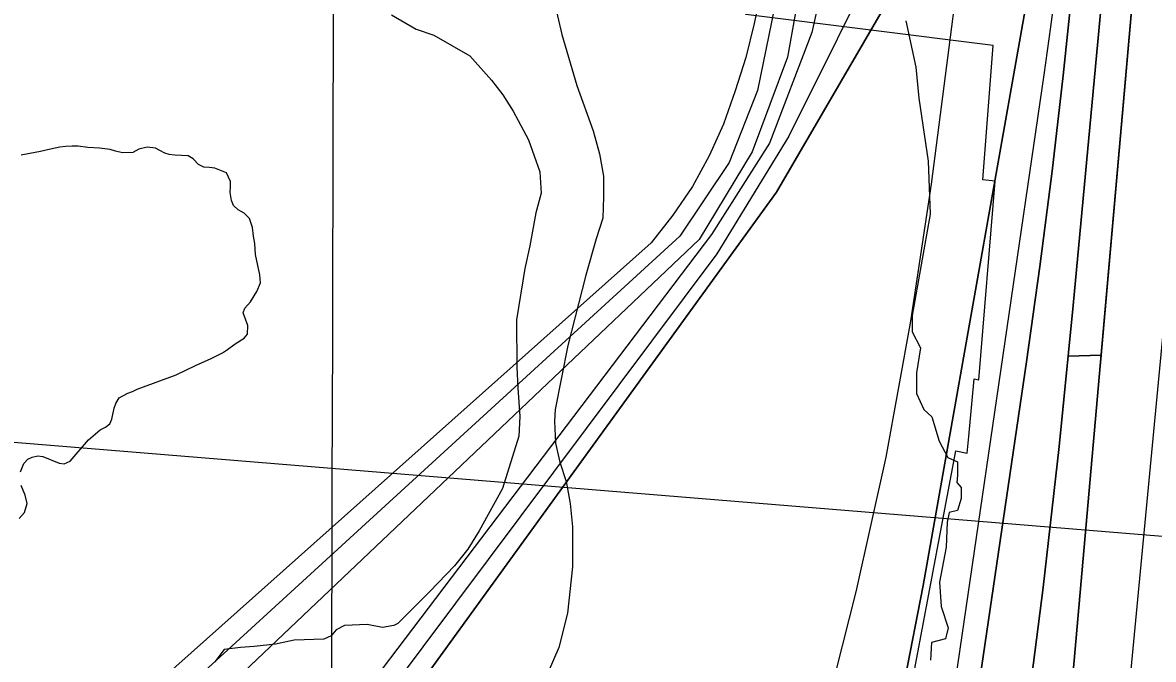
# Model space of a CAD drawing. Extents: x 3161665 to 3199565, y 885729 to 911164.
# Drawn here: x 3176157 to 3176890, y 901233 to 901647 of the extents above; entities that cross this region are included whole.
import ezdxf

# ---------------------------------------------------------------- set-up
doc = ezdxf.new("R2010")
doc.units = 0
for name, color, linetype in [('V-GRID-MAJR', 7, 'Continuous'), ('V-RIVR-EDGE', 7, 'Continuous'), ('V-RIVR-RANG', 7, 'Continuous'), ('V-ROAD-CNTR', 7, 'Continuous'), ('V-RRAP-RVMT', 7, 'Continuous'), ('V-SITE-VEGE', 7, 'Continuous'), ('V-TOPO-DPTH', 7, 'Continuous'), ('V-TOPO-MAJR', 7, 'Continuous'), ('V-TOPO-MINR', 7, 'Continuous'), ('V-TOPO-SHOR', 7, 'Continuous'), ('V-TOPO-WATR', 7, 'Continuous')]:
    doc.layers.add(name, color=color, linetype=linetype)

msp = doc.modelspace()

# ---------------------------------------------------------------- linework, layer by layer
at = {"layer": 'V-GRID-MAJR'}
msp.add_spline([(3176327.96, 891166.6), (3176345.58, 897226.3), (3176363.22, 903289.08), (3176380.86, 909351.9), (3176380.87, 909354.94)], degree=3, dxfattribs=at)
at = {"layer": 'V-RIVR-EDGE'}
for points in [[(3176729.78, 901647.58), (3176736.38, 901617.52), (3176738.24, 901597.49), (3176744.33, 901556.46), (3176745.68, 901522.12), (3176734.07, 901456.34), (3176734.05, 901445.85), (3176739.27, 901435.35), (3176736.84, 901419.14), (3176736.81, 901405.79), (3176741.55, 901395.28), (3176746.79, 901390.5), (3176751.52, 901374.75), (3176757.21, 901364.25), (3176763.4, 901361.37), (3176763.38, 901352.79), (3176762.89, 901348.02), (3176765.75, 901344.68), (3176765.73, 901337.52), (3176763.33, 901329.9), (3176758.08, 901328.48), (3176756.63, 901322.28)], [(3176756.63, 901322.28), (3176756.11, 901306.07), (3176751.77, 901283.19), (3176752.68, 901267.45), (3176757.42, 901253.61), (3176755.49, 901246.46), (3176746.42, 901244.1), (3176745.92, 901232.66)]]:
    msp.add_lwpolyline(points, dxfattribs=at)
at = {"layer": 'V-RIVR-RANG'}
msp.add_line((3175964.15, 901389.32), (3177399.37, 901272.13), dxfattribs=at)
at = {"layer": 'V-ROAD-CNTR'}
msp.add_lwpolyline([(3176501.12, 901663.22), (3176506.72, 901638.73), (3176516.27, 901605.71), (3176526.97, 901576.15), (3176531.16, 901561.37), (3176533.73, 901546.82), (3176533.76, 901533.41), (3176533.33, 901519.55), (3176528.97, 901506.13), (3176522.32, 901482.54), (3176510.64, 901436.99), (3176502.41, 901395.37), (3176501.96, 901387.75), (3176502.46, 901373.42), (3176505.26, 901361.18), (3176509.44, 901348.71), (3176512.02, 901334.39), (3176513.67, 901319.14), (3176513.5, 901293.26), (3176510.33, 901263.21), (3176504.6, 901240.78), (3176497.7, 901224.82)], dxfattribs=at)
at = {"layer": 'V-RRAP-RVMT'}
for points in [[(3176770.82, 901377.94), (3176774.09, 901415.28), (3176777.29, 901414.54), (3176787.88, 901543.64), (3176779.76, 901544.38), (3176786.48, 901631.67), (3176626.11, 901651.75), (3176639.85, 901760.06), (3176789.41, 901742.13), (3176795.7, 901798.98), (3176789.94, 901800.15), (3176809.12, 901935.79), (3176804.13, 901937.16), (3176810.29, 901966.43)], [(3176421.77, 900980.17), (3176452.92, 900997.07), (3176455.2, 900992.48), (3176594.96, 901045.33), (3176596.14, 901042.9), (3176699.37, 901050.42), (3176701.31, 901052.53), (3176720.54, 901101), (3176741.4, 901205.69), (3176731.93, 901207.69), (3176762.3, 901368.54), (3176769.58, 901367.02), (3176770.82, 901377.94)]]:
    msp.add_lwpolyline(points, dxfattribs=at)
at = {"layer": 'V-SITE-VEGE'}
for points in [[(3176396.1, 901651.61), (3176412.14, 901642.3), (3176423.49, 901638.32), (3176446.88, 901625.03), (3176457.59, 901613.03), (3176460.93, 901609.04), (3176468.3, 901599.71), (3176475, 901589.05), (3176478.34, 901583.05), (3176485.05, 901570.38), (3176492.43, 901549.71), (3176493.13, 901535.69), (3176489.82, 901523), (3176485.87, 901501.64), (3176482.56, 901486.95), (3176477.3, 901453.56), (3176477.37, 901422.86), (3176478.06, 901409.52), (3176479.44, 901390.83), (3176478.8, 901378.15), (3176468.2, 901344.09), (3176452.91, 901316.69), (3176445.59, 901304.66), (3176436.94, 901293.96), (3176420.96, 901277.24), (3176400.31, 901256.5), (3176397.65, 901255.16), (3176390.31, 901253.81), (3176380.29, 901255.79), (3176365.61, 901255.09), (3176360.28, 901252.41), (3176356.95, 901248.4), (3176352.28, 901246.38), (3176332.93, 901245.68), (3176320.92, 901242.98), (3176306.91, 901241.61), (3176298.23, 901240.93), (3176287.56, 901239.57), (3176281.57, 901231.55)], [(3176300.51, 901441.72), (3176302.59, 901444.27), (3176302.81, 901449.82), (3176301.41, 901453.97), (3176299.78, 901458.13), (3176300.93, 901461.14), (3176304.62, 901465.3), (3176308.77, 901472.02), (3176311.06, 901477.57), (3176310.59, 901482.88), (3176307.79, 901496.05), (3176307.54, 901503.21), (3176306.61, 901507.83), (3176305.9, 901513.61), (3176304.04, 901519.38), (3176300.56, 901522.84), (3176296.63, 901524.91), (3176293.62, 901527.68), (3176292.23, 901531.14), (3176291.52, 901536.22), (3176291.74, 901540.15), (3176291.74, 901543.39), (3176288.95, 901548.93), (3176281.55, 901551.92), (3176278.08, 901552.37), (3176274.38, 901552.59), (3176270.91, 901554.43), (3176267.44, 901558.12), (3176264.2, 901559.96), (3176255.42, 901560.41), (3176251.95, 901560.86), (3176248.94, 901561.78), (3176245.71, 901563.39), (3176242.93, 901565), (3176237.61, 901565.68), (3176232.07, 901564.29), (3176228.37, 901562.2), (3176221.67, 901561.95), (3176217.05, 901563.1), (3176213.58, 901564.24), (3176206.64, 901564.92), (3176199.02, 901565.37), (3176192.78, 901566.28), (3176188.85, 901566.27), (3176184.69, 901566.03), (3176180.99, 901565.56), (3176174.75, 901564.39), (3176168.29, 901562.76), (3176161.36, 901561.59), (3176155.81, 901560.42)], [(3176155.34, 901354.97), (3176157.65, 901360.29), (3176160.18, 901363.07), (3176162.95, 901364.46), (3176166.65, 901365.39), (3176169.88, 901364.94), (3176180.52, 901360.57), (3176183.76, 901360.12), (3176187.68, 901361.74), (3176199.44, 901375.64), (3176207.05, 901382.12), (3176210.51, 901383.98), (3176213.28, 901386.06), (3176214.66, 901389.07), (3176216.26, 901396.24), (3176217.18, 901399.25), (3176219.48, 901402.95), (3176225.02, 901405.97), (3176228.02, 901407.13), (3176231.03, 901408.52), (3176256.43, 901417.82), (3176268.89, 901423.86), (3176279.05, 901428.5), (3176286.44, 901432.22), (3176289.67, 901434.31), (3176294.74, 901438.01), (3176300.51, 901441.72)], [(3176154.49, 901324.69), (3176157.95, 901328.4), (3176159.78, 901334.41), (3176158.38, 901339.72), (3176155.82, 901345.96)]]:
    msp.add_lwpolyline(points, dxfattribs=at)
at = {"layer": 'V-TOPO-DPTH'}
for points in [[(3176423.12, 902577.37), (3176703.87, 901887.15), (3176691.95, 901743.91), (3176668.97, 901640.13), (3176641.48, 901568.3), (3176603.75, 901509.03), (3176186.43, 900958.58), (3176178.31, 900940.67), (3176171.57, 900922.19), (3176015.09, 900597.94)], [(3176227.94, 900463.99), (3176215.58, 900716.41), (3176214.22, 900746.69), (3176213.02, 900776.98), (3176212.06, 900807.28), (3176211.26, 900837.59), (3176210.37, 900877.26), (3176210.31, 900887.73), (3176210.49, 900898.19), (3176211.02, 900908.63), (3176211.79, 900919.08), (3176213.51, 900938.06), (3176214.22, 900940.74), (3176216.17, 900944.25), (3176217.52, 900946.31), (3176220.69, 900950.03), (3176222.52, 900951.69), (3176645.99, 901536.34), (3176716.89, 901658.3), (3176746.67, 901735.83), (3176761.64, 901808.77), (3176493.93, 902558.68)], [(3176227.94, 900463.99), (3176215.58, 900716.41), (3176214.22, 900746.69), (3176213.02, 900776.98), (3176212.06, 900807.28), (3176211.26, 900837.59), (3176210.37, 900877.26), (3176210.31, 900887.73), (3176210.49, 900898.19), (3176211.02, 900908.63), (3176211.79, 900919.08), (3176213.51, 900938.06), (3176214.22, 900940.74), (3176216.17, 900944.25), (3176217.52, 900946.31), (3176220.69, 900950.03), (3176222.52, 900951.69), (3176645.99, 901536.34), (3176716.89, 901658.3), (3176746.67, 901735.83), (3176761.64, 901808.77), (3176493.93, 902558.68)], [(3176729.3, 901220.17), (3176741.08, 901281.03), (3176820.02, 901727.15), (3176821.94, 901738.3), (3176823.81, 901749.46), (3176825.58, 901760.63), (3176827.29, 901771.82), (3176830.1, 901790.7), (3176830.35, 901792.45), (3176830.79, 901795.96), (3176830.97, 901797.72), (3176831.32, 901801.53), (3176831.32, 901803.54), (3176831.05, 901806.41), (3176830.99, 901806.89), (3176813.64, 901959.58), (3176806.4, 902036.47), (3176801.16, 902113.47), (3176798.89, 902190.61), (3176798.62, 902267.84), (3176802.57, 902518.83)], [(3176802.57, 902518.83), (3176798.62, 902267.84), (3176798.89, 902190.61), (3176801.16, 902113.47), (3176806.4, 902036.47), (3176813.64, 901959.58), (3176830.99, 901806.89), (3176831.05, 901806.41), (3176831.32, 901803.54), (3176831.32, 901801.53), (3176830.97, 901797.72), (3176830.79, 901795.96), (3176830.35, 901792.45), (3176830.1, 901790.7), (3176827.29, 901771.82), (3176825.58, 901760.63), (3176823.81, 901749.46), (3176821.94, 901738.3), (3176820.02, 901727.15), (3176741.08, 901281.03), (3176729.3, 901220.17)], [(3176745.18, 900647.72), (3176800.41, 900884.65), (3176803.61, 900899.16), (3176806.58, 900913.72), (3176809.21, 900928.34), (3176811.6, 900943.01), (3176813.68, 900957.72), (3176815.58, 900972.46), (3176817.2, 900987.23), (3176818.65, 901002.02), (3176883.51, 901735.29), (3176885.71, 901764.41), (3176887.41, 901793.55), (3176888.37, 901822.73), (3176888.84, 901851.92), (3176889.18, 901960.67), (3176888.55, 902017.39), (3176886.83, 902074.06), (3176883.49, 902130.66), (3176879.07, 902187.21), (3176873.58, 902246.47), (3176871.13, 902273.36), (3176868.73, 902300.25), (3176866.4, 902327.15)], [(3176866.4, 902327.15), (3176868.73, 902300.25), (3176871.13, 902273.36), (3176873.58, 902246.47), (3176879.07, 902187.21), (3176883.49, 902130.66), (3176886.83, 902074.06), (3176888.55, 902017.39), (3176889.18, 901960.67), (3176888.84, 901851.92), (3176888.37, 901822.73), (3176887.41, 901793.55), (3176885.71, 901764.41), (3176883.51, 901735.29), (3176856.55, 901430.57)], [(3176842.02, 902309.71), (3176843.8, 902264.09), (3176846.98, 902218.5), (3176848.8, 902199.01), (3176852.19, 902163.18), (3176855.64, 902127.36), (3176859.2, 902091.54), (3176862.81, 902055.73), (3176865.91, 902019.9), (3176868.25, 901984.03), (3176869.45, 901948.11), (3176869.91, 901912.14), (3176869.66, 901835.22), (3176869.34, 901815.66), (3176868.67, 901796.12), (3176867.46, 901776.6), (3176865.91, 901757.1), (3176838.54, 901462.93), (3176829.27, 901371.36), (3176818.99, 901279.91), (3176807.22, 901188.64)], [(3176856.55, 901430.57), (3176835.21, 901430.03), (3176838.54, 901462.93), (3176865.91, 901757.1), (3176867.46, 901776.6), (3176868.67, 901796.12), (3176869.34, 901815.66), (3176869.66, 901835.22), (3176869.91, 901912.14), (3176869.45, 901948.11), (3176868.25, 901984.03), (3176865.91, 902019.9), (3176862.81, 902055.73), (3176859.2, 902091.54), (3176855.64, 902127.36), (3176852.19, 902163.18), (3176848.8, 902199.01), (3176846.98, 902218.5), (3176843.8, 902264.09), (3176842.02, 902309.71)], [(3176838.36, 901674.27), (3176831.87, 901612.14), (3176824.76, 901550.08), (3176816.75, 901488.12), (3176808.13, 901426.25), (3176736, 900934.97)], [(3176736, 900934.97), (3176808.13, 901426.25), (3176816.75, 901488.12), (3176824.76, 901550.08), (3176831.87, 901612.14), (3176838.36, 901674.27)], [(3176708.22, 900652.82), (3176719.45, 900697.41), (3176729.84, 900742.23), (3176756.3, 900864.18), (3176761.6, 900889.82), (3176766.56, 900915.53), (3176771, 900941.32), (3176775.1, 900967.18), (3176794.45, 901097.49), (3176807.22, 901188.64), (3176818.99, 901279.91), (3176829.27, 901371.36), (3176833.91, 901417.19), (3176835.21, 901430.03), (3176856.55, 901430.57), (3176855.32, 901416.64)], [(3176855.32, 901416.64), (3176818.65, 901002.02), (3176817.2, 900987.23), (3176815.58, 900972.46), (3176813.68, 900957.72), (3176811.6, 900943.01), (3176809.21, 900928.34), (3176806.58, 900913.72), (3176803.61, 900899.16), (3176800.41, 900884.65), (3176745.18, 900647.72)]]:
    msp.add_lwpolyline(points, dxfattribs=at)
at = {"layer": 'V-TOPO-MAJR'}
for points in [[(3176337, 902598.88), (3176663.2, 901850.83), (3176662.72, 901835.2), (3176661.72, 901819.62), (3176659.91, 901804.12), (3176657.57, 901788.66), (3176636.21, 901668.35), (3176631.55, 901646), (3176626.03, 901623.89), (3176619.21, 901602.15), (3176611.52, 901580.65), (3176602.15, 901559.96), (3176591.43, 901540.09), (3176578.69, 901521.46), (3176564.6, 901503.64), (3175987.4, 900989.01)], [(3176895.71, 902323.66), (3176901.93, 902243.92), (3176907.62, 902164.14), (3176912.51, 902084.32), (3176916.88, 902004.45), (3176927.17, 901797.41), (3176927.36, 901792.82), (3176927.5, 901788.22), (3176927.56, 901783.63), (3176927.57, 901779.03), (3176927.48, 901774.44), (3176927.31, 901769.85), (3176927.02, 901765.26), (3176926.64, 901760.68), (3176848.72, 900942.6), (3176847.11, 900927.26), (3176845.3, 900911.96), (3176843.2, 900896.69), (3176840.91, 900881.44), (3176828.44, 900803.56), (3176819.01, 900749.55), (3176808.6, 900695.75), (3176796.71, 900642.25)]]:
    msp.add_lwpolyline(points, dxfattribs=at)
at = {"layer": 'V-TOPO-MINR'}
for points in [[(3176423.12, 902577.37), (3176703.87, 901887.15), (3176691.95, 901743.91), (3176668.97, 901640.13), (3176641.48, 901568.3), (3176603.75, 901509.03), (3176186.43, 900958.58), (3176178.31, 900940.67), (3176171.57, 900922.19), (3176015.09, 900597.94)], [(3176394.48, 902565.06), (3176690.32, 901875.04), (3176689.43, 901845.88), (3176687.55, 901816.8), (3176652.98, 901624.18), (3176630.07, 901562.61), (3176595.76, 901505.62), (3176038.8, 900976.88), (3176033.51, 900972.93), (3176028.47, 900968.71), (3176023.8, 900964.08), (3176019.38, 900959.17), (3176014.02, 900952.68), (3176012.64, 900950.73), (3176010.62, 900946.49), (3176009.98, 900944.19), (3175937.47, 900576.96)], [(3176464.97, 902557.82), (3176744.78, 901824.12), (3176744.62, 901817.39), (3176744.3, 901810.68), (3176743.73, 901803.98), (3176742.99, 901797.29), (3176736.91, 901750.28), (3176716.96, 901699.37), (3176654.03, 901572.84), (3176607.15, 901496.48), (3176205.1, 900958.82), (3176200.61, 900949.6), (3176196.93, 900940.12), (3176194.48, 900930.25), (3176192.85, 900920.12), (3176161.08, 900588.79)], [(3176802.57, 902518.83), (3176798.62, 902267.84), (3176798.89, 902190.61), (3176801.16, 902113.47), (3176806.4, 902036.47), (3176813.64, 901959.58), (3176830.99, 901806.89), (3176831.05, 901806.41), (3176831.32, 901803.54), (3176831.32, 901801.53), (3176830.97, 901797.72), (3176830.79, 901795.96), (3176830.35, 901792.45), (3176830.1, 901790.7), (3176827.29, 901771.82), (3176825.58, 901760.63), (3176823.81, 901749.46), (3176821.94, 901738.3), (3176820.02, 901727.15), (3176741.08, 901281.03), (3176729.3, 901220.17)], [(3176785.55, 902511.75), (3176782.56, 902164.45), (3176782.09, 902104.84), (3176781.66, 902045.22), (3176781.32, 901985.61), (3176781.03, 901926), (3176780.73, 901856.24), (3176780.16, 901831.53), (3176778.98, 901806.87), (3176776.88, 901782.26), (3176774.17, 901757.7), (3176746.23, 901541.55), (3176732.84, 901452.76), (3176716.97, 901364.46), (3176697.39, 901276.92), (3176675.34, 901189.88)], [(3176428.91, 902427.58), (3176676.76, 901862.94), (3176676.08, 901840.54), (3176674.63, 901818.21), (3176672.04, 901795.99), (3176668.69, 901773.84), (3176633.56, 901602.54), (3176615.23, 901555.79), (3176583.22, 901507.93), (3176039.87, 901010.63), (3176006.76, 900968.29), (3176000.16, 900958.71), (3175994.39, 900948.72), (3175989.85, 900938.11), (3175986.13, 900927.09), (3175951.29, 900798.72), (3175931.19, 900723.1), (3175911.6, 900647.34)], [(3176866.4, 902327.15), (3176868.73, 902300.25), (3176871.13, 902273.36), (3176873.58, 902246.47), (3176879.07, 902187.21), (3176883.49, 902130.66), (3176886.83, 902074.06), (3176888.55, 902017.39), (3176889.18, 901960.67), (3176888.84, 901851.92), (3176888.37, 901822.73), (3176887.41, 901793.55), (3176885.71, 901764.41), (3176883.51, 901735.29), (3176818.65, 901002.02), (3176817.2, 900987.23), (3176815.58, 900972.46), (3176813.68, 900957.72), (3176811.6, 900943.01), (3176809.21, 900928.34), (3176806.58, 900913.72), (3176803.61, 900899.16), (3176800.41, 900884.65), (3176745.18, 900647.72)], [(3176807.22, 901188.64), (3176818.99, 901279.91), (3176829.27, 901371.36), (3176838.54, 901462.93), (3176865.91, 901757.1), (3176867.46, 901776.6), (3176868.67, 901796.12), (3176869.34, 901815.66), (3176869.66, 901835.22), (3176869.91, 901912.14), (3176869.45, 901948.11), (3176868.25, 901984.03), (3176865.91, 902019.9), (3176862.81, 902055.73), (3176859.2, 902091.54), (3176855.64, 902127.36), (3176852.19, 902163.18), (3176848.8, 902199.01), (3176846.98, 902218.5), (3176843.8, 902264.09), (3176842.02, 902309.71)], [(3176827.78, 901674.91), (3176823.74, 901643.74), (3176819.41, 901612.61), (3176718.19, 900920.26)], [(3176838.36, 901674.27), (3176831.87, 901612.14), (3176824.76, 901550.08), (3176816.75, 901488.12), (3176808.13, 901426.25), (3176736, 900934.97)]]:
    msp.add_lwpolyline(points, dxfattribs=at)
at = {"layer": 'V-TOPO-SHOR'}
for points in [[(3176232.07, 901564.29), (3176228.37, 901562.2), (3176221.67, 901561.95), (3176217.05, 901563.1), (3176213.58, 901564.24), (3176206.64, 901564.92), (3176199.02, 901565.37), (3176192.78, 901566.28), (3176188.85, 901566.27), (3176184.69, 901566.03), (3176180.99, 901565.56), (3176174.75, 901564.39), (3176168.29, 901562.76), (3176161.36, 901561.59), (3176155.81, 901560.42)], [(3176155.34, 901354.97), (3176157.64, 901360.29), (3176160.18, 901363.07), (3176162.95, 901364.46), (3176166.65, 901365.39), (3176169.88, 901364.94), (3176180.52, 901360.57), (3176183.76, 901360.12), (3176187.68, 901361.74), (3176199.44, 901375.64), (3176207.05, 901382.12), (3176210.51, 901383.98), (3176213.28, 901386.06), (3176214.66, 901389.07), (3176216.26, 901396.24), (3176217.18, 901399.25), (3176219.48, 901402.95), (3176225.02, 901405.97), (3176228.02, 901407.13), (3176231.03, 901408.52), (3176256.43, 901417.82), (3176268.89, 901423.86), (3176279.05, 901428.5), (3176286.44, 901432.22), (3176289.67, 901434.31), (3176294.74, 901438.01), (3176300.51, 901441.72), (3176302.59, 901444.27), (3176302.81, 901449.82), (3176301.41, 901453.97), (3176299.78, 901458.13), (3176300.93, 901461.14), (3176304.62, 901465.3), (3176308.77, 901472.02), (3176311.06, 901477.57), (3176310.59, 901482.88), (3176307.79, 901496.05), (3176307.54, 901503.21), (3176306.61, 901507.83), (3176305.9, 901513.61), (3176304.04, 901519.38), (3176300.56, 901522.84), (3176296.63, 901524.91), (3176293.62, 901527.68), (3176292.23, 901531.14), (3176291.52, 901536.22), (3176291.74, 901540.15), (3176291.74, 901543.39), (3176288.95, 901548.93), (3176281.55, 901551.92), (3176278.08, 901552.37), (3176274.38, 901552.59), (3176270.91, 901554.43), (3176267.44, 901558.12), (3176264.2, 901559.96), (3176255.42, 901560.41), (3176251.95, 901560.86), (3176248.94, 901561.78), (3176245.7, 901563.39), (3176242.93, 901565), (3176237.61, 901565.68), (3176232.07, 901564.29)], [(3176154.49, 901324.69), (3176157.95, 901328.4), (3176159.78, 901334.41), (3176158.38, 901339.72), (3176155.83, 901345.96)]]:
    msp.add_lwpolyline(points, dxfattribs=at)
at = {"layer": 'V-TOPO-WATR'}
msp.add_lwpolyline([(3176493.93, 902558.68), (3176761.64, 901808.77), (3176746.67, 901735.83), (3176716.89, 901658.3), (3176645.99, 901536.34), (3176222.52, 900951.69), (3176220.69, 900950.03), (3176217.52, 900946.31), (3176216.17, 900944.25), (3176214.22, 900940.74), (3176213.51, 900938.06), (3176211.79, 900919.08), (3176211.02, 900908.63), (3176210.49, 900898.19), (3176210.31, 900887.73), (3176210.37, 900877.26), (3176211.26, 900837.59), (3176212.06, 900807.28), (3176213.02, 900776.98), (3176214.22, 900746.69), (3176215.58, 900716.41), (3176227.94, 900463.99)], dxfattribs=at)

doc.saveas('drawing.dxf')
